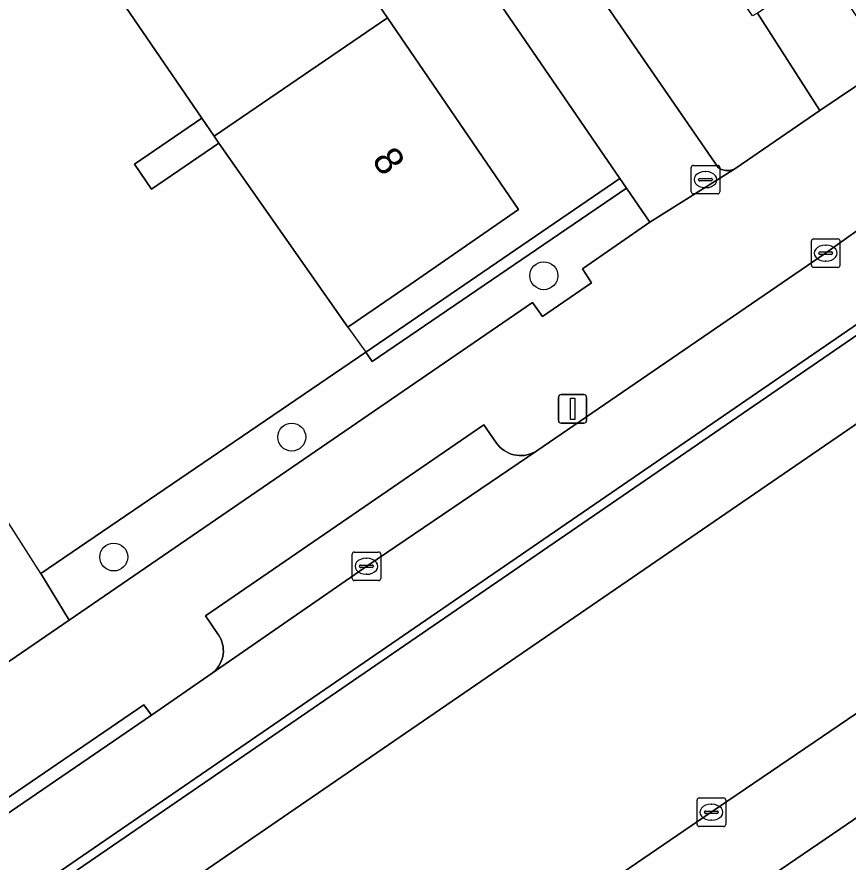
# Model space of a CAD drawing. Extents: x 157445 to 158888, y 383061 to 384688.
# Drawn here: x 158524.84 to 158553.95, y 383621.64 to 383651.25 of the extents above; entities that cross this region are included whole.
import ezdxf

# ---------------------------------------------------------------- set-up
doc = ezdxf.new("R2010")
doc.units = 0
for name, color, linetype in [('IMGEO_Berm_groen', 7, 'Continuous'), ('IMGEO_Boom', 7, 'Continuous'), ('IMGEO_Erf', 7, 'Continuous'), ('IMGEO_Fietspad_gesloten', 7, 'Continuous'), ('IMGEO_Groenvoorziening', 7, 'Continuous'), ('IMGEO_Haag', 7, 'Continuous'), ('IMGEO_Hek', 7, 'Continuous'), ('IMGEO_Kolk', 7, 'Continuous'), ('IMGEO_Lichtmast', 7, 'Continuous'), ('IMGEO_Pand', 7, 'Continuous'), ('IMGEO_Pand_nummerreeks', 7, 'Continuous'), ('IMGEO_Parkeervlak_open', 7, 'Continuous'), ('IMGEO_Rijbaan_lokaal_open', 7, 'Continuous'), ('IMGEO_Rijbaan_regionaal_gesloten', 7, 'Continuous'), ('IMGEO_Rioolput', 7, 'Continuous'), ('IMGEO_Verkeerseiland_open', 7, 'Continuous'), ('IMGEO_Voetpad_open', 7, 'Continuous')]:
    doc.layers.add(name, color=color, linetype=linetype)

msp = doc.modelspace()

# ---------------------------------------------------------------- linework, layer by layer
at = {"layer": 'IMGEO_Berm_groen'}
for points in [[(158529.635, 383610.058), (158533.912, 383612.972), (158549.163, 383623.387), (158564.436, 383633.769), (158577.223, 383642.513), (158594.161, 383654.025), (158610.268, 383664.997), (158625.531, 383675.407), (158640.814, 383685.819), (158656.102, 383696.222), (158659.587, 383698.599), (158660.833, 383699.452), (158662.926, 383700.885), (158661.61, 383702.847), (158659.173, 383704.25), (158658.02, 383703.436), (158647.99, 383696.349)], [(158618.032, 383680.773), (158597.382, 383666.576), (158524.995, 383616.939), (158509.882, 383606.575), (158500, 383599.794), (158400.504, 383531.525)]]:
    msp.add_lwpolyline(points, dxfattribs=at)
at = {"layer": 'IMGEO_Boom'}
for centre in [(158543.296, 383642.181), (158534.468, 383636.529), (158528.233, 383632.328)]:
    msp.add_circle(centre, 0.489, dxfattribs=at)
at = {"layer": 'IMGEO_Erf'}
for points in [[(158533.101, 383664.343), (158524.98, 383676.251), (158503.246, 383661.416), (158504.651, 383659.225), (158500.633, 383656.427), (158505.814, 383648.93), (158506.511, 383647.921), (158513.505, 383637.799), (158514.198, 383636.796), (158519.62, 383628.949), (158519.977, 383629.203), (158521.679, 383626.71), (158526.671, 383630.111), (158525.673, 383631.755), (158537.058, 383639.507), (158545.961, 383645.584)], [(158527.188, 383653.747), (158522.625, 383660.429), (158517.977, 383667.236), (158524.027, 383671.386), (158528.684, 383664.573), (158533.25, 383657.893), (158537.816, 383651.213), (158542.406, 383644.499), (158538.611, 383641.876), (158536.437, 383640.375), (158531.917, 383646.827), (158529.559, 383645.215), (158528.962, 383646.09), (158531.317, 383647.7)]]:
    msp.add_lwpolyline(points, close=True, dxfattribs=at)
at = {"layer": 'IMGEO_Fietspad_gesloten'}
for points in [[(158679.399, 383721.322), (158677.463, 383720.002), (158677.446, 383719.989), (158673.107, 383717.176), (158672.871, 383716.996), (158659.434, 383707.528), (158646.351, 383698.32), (158645.771, 383697.923), (158642.101, 383695.683), (158635.984, 383692.252), (158632.559, 383690.485), (158625.975, 383687.642), (158625.07, 383687.28), (158622.291, 383686.109), (158619.533, 383684.885), (158594.652, 383667.82), (158523.57, 383619.052), (158500, 383602.881), (158449.207, 383568.025), (158400.089, 383534.274), (158395.677, 383531.318), (158383.866, 383523.103)], [(158352.76, 383494.678), (158355.478, 383496.613), (158357.259, 383497.791), (158360.429, 383500), (158372.248, 383509.263), (158374.404, 383511.146), (158380.556, 383516.939), (158382.666, 383518.924), (158382.786, 383519.037), (158385.186, 383520.921), (158400.504, 383531.525), (158500, 383599.794), (158509.882, 383606.575), (158524.995, 383616.939), (158597.382, 383666.576), (158618.032, 383680.773)]]:
    msp.add_lwpolyline(points, dxfattribs=at)
at = {"layer": 'IMGEO_Groenvoorziening'}
for points in [[(158549.438, 383645.949), (158549.479, 383645.925), (158549.523, 383645.904), (158549.568, 383645.888), (158549.614, 383645.876), (158549.661, 383645.867), (158549.709, 383645.863), (158549.757, 383645.864), (158549.805, 383645.868), (158549.852, 383645.877), (158549.898, 383645.89), (158549.943, 383645.908), (158549.986, 383645.929), (158550.02, 383645.949), (158552.969, 383647.97), (158550.778, 383651.38), (158550.609, 383651.283), (158546.288, 383657.587), (158542.945, 383655.348), (158549.399, 383645.977)], [(158546.187, 383645.254), (158545.961, 383645.584), (158537.058, 383639.507), (158537.284, 383639.177)], [(158542.905, 383641.239), (158543.251, 383640.752), (158544.965, 383641.936), (158544.65, 383642.42), (158547.01, 383644.054), (158546.187, 383645.254), (158537.284, 383639.177), (158537.058, 383639.507), (158525.673, 383631.755), (158526.671, 383630.111)]]:
    msp.add_lwpolyline(points, close=True, dxfattribs=at)
at = {"layer": 'IMGEO_Haag'}
msp.add_lwpolyline([(158546.187, 383645.254), (158545.961, 383645.584), (158537.058, 383639.507), (158537.284, 383639.177)], close=True, dxfattribs=at)
at = {"layer": 'IMGEO_Hek'}
for points in [[(158536.437, 383640.375), (158537.058, 383639.507)], [(158537.058, 383639.507), (158525.673, 383631.755)], [(158525.673, 383631.755), (158524.462, 383633.66)]]:
    msp.add_lwpolyline(points, dxfattribs=at)
at = {"layer": 'IMGEO_Kolk'}
for p, q in [((158552.745, 383643.473), (158553.597, 383643.473)), ((158552.67, 383642.547), (158552.67, 383643.399)), ((158553.158, 383643.253), (158553.183, 383643.253)), ((158553.671, 383643.399), (158553.671, 383642.547)), ((158552.929, 383642.967), (158552.929, 383642.979)), ((158553.367, 383642.93), (158552.969, 383642.93)), ((158552.972, 383643.016), (158553.37, 383643.016)), ((158553.413, 383642.979), (158553.413, 383642.967)), ((158553.181, 383642.693), (158553.156, 383642.693)), ((158553.597, 383642.473), (158552.745, 383642.473)), ((158536.583, 383631.578), (158536.583, 383632.43)), ((158536.658, 383632.504), (158537.51, 383632.504)), ((158537.071, 383632.284), (158537.096, 383632.284)), ((158537.584, 383632.43), (158537.584, 383631.578)), ((158536.842, 383631.998), (158536.842, 383632.01)), ((158537.28, 383631.961), (158536.882, 383631.961)), ((158536.885, 383632.047), (158537.283, 383632.047)), ((158537.326, 383632.01), (158537.326, 383631.998)), ((158537.094, 383631.724), (158537.069, 383631.724)), ((158537.51, 383631.504), (158536.658, 383631.504)), ((158548.666, 383622.962), (158548.666, 383623.814)), ((158548.741, 383623.888), (158549.593, 383623.888)), ((158549.154, 383623.668), (158549.179, 383623.668)), ((158549.667, 383623.814), (158549.667, 383622.962)), ((158548.925, 383623.382), (158548.925, 383623.394)), ((158549.363, 383623.345), (158548.965, 383623.345)), ((158548.968, 383623.431), (158549.366, 383623.431)), ((158549.409, 383623.394), (158549.409, 383623.382)), ((158549.177, 383623.108), (158549.152, 383623.108)), ((158549.593, 383622.888), (158548.741, 383622.888))]:
    msp.add_line(p, q, dxfattribs=at)
for points in [[(158552.745, 383643.473), (158553.597, 383643.473)], [(158552.67, 383642.547), (158552.67, 383643.399)], [(158553.671, 383643.399), (158553.671, 383642.547)], [(158553.597, 383642.473), (158552.745, 383642.473)], [(158536.583, 383631.578), (158536.583, 383632.43)], [(158536.658, 383632.504), (158537.51, 383632.504)], [(158537.584, 383632.43), (158537.584, 383631.578)], [(158537.51, 383631.504), (158536.658, 383631.504)], [(158548.666, 383622.962), (158548.666, 383623.814)], [(158548.741, 383623.888), (158549.593, 383623.888)], [(158549.667, 383623.814), (158549.667, 383622.962)], [(158549.593, 383622.888), (158548.741, 383622.888)]]:
    msp.add_lwpolyline(points, dxfattribs=at)
for centre, radius, start, end in [((158552.747, 383643.397), 0.0765, 91.552, 178.448), ((158552.747, 383643.397), 0.0765, 91.552, 178.448), ((158553.595, 383643.397), 0.0765, 1.552, 88.448), ((158553.595, 383643.397), 0.0765, 1.552, 88.448), ((158552.969, 383642.976), 0.0403, 85.8775, 175.7526), ((158552.966, 383642.966), 0.0366, 178.938, 274.7102), ((158553.37, 383642.973), 0.043, 264.8664, 352.4533), ((158553.374, 383642.978), 0.0386, 1.7309, 96.639), ((158552.747, 383642.549), 0.0765, 181.552, 268.448), ((158552.747, 383642.549), 0.0765, 181.552, 268.448), ((158553.595, 383642.549), 0.0765, 271.552, 358.448), ((158553.595, 383642.549), 0.0765, 271.552, 358.448), ((158536.66, 383632.428), 0.0765, 91.552, 178.448), ((158536.66, 383632.428), 0.0765, 91.552, 178.448), ((158537.508, 383632.428), 0.0765, 1.552, 88.448), ((158537.508, 383632.428), 0.0765, 1.552, 88.448), ((158536.882, 383632.007), 0.0403, 85.8775, 175.7526), ((158536.879, 383631.997), 0.0366, 178.938, 274.7102), ((158537.283, 383632.004), 0.043, 264.8664, 352.4533), ((158537.287, 383632.009), 0.0386, 1.7309, 96.639), ((158536.66, 383631.58), 0.0765, 181.552, 268.448), ((158536.66, 383631.58), 0.0765, 181.552, 268.448), ((158537.508, 383631.58), 0.0765, 271.552, 358.448), ((158537.508, 383631.58), 0.0765, 271.552, 358.448), ((158548.743, 383623.812), 0.0765, 91.552, 178.448), ((158548.743, 383623.812), 0.0765, 91.552, 178.448), ((158549.591, 383623.812), 0.0765, 1.552, 88.448), ((158549.591, 383623.812), 0.0765, 1.552, 88.448), ((158548.965, 383623.391), 0.0403, 85.8775, 175.7526), ((158548.962, 383623.381), 0.0366, 178.938, 274.7102), ((158549.366, 383623.388), 0.043, 264.8664, 352.4533), ((158549.37, 383623.393), 0.0386, 1.7309, 96.639), ((158548.743, 383622.964), 0.0765, 181.552, 268.448), ((158548.743, 383622.964), 0.0765, 181.552, 268.448), ((158549.591, 383622.964), 0.0765, 271.552, 358.448), ((158549.591, 383622.964), 0.0765, 271.552, 358.448)]:
    msp.add_arc(centre, radius, start, end, dxfattribs=at)
for centre, major_axis, ratio, start_param, end_param in [((158553.157, 383642.973), (-0.387, 0.002), 0.722429, 4.712389, 7.853982), ((158553.182, 383642.973), (-0.39, 0.002), 0.717154, 1.570796, 4.712389), ((158537.07, 383632.004), (-0.387, 0.002), 0.722429, 4.712389, 7.853982), ((158537.095, 383632.004), (-0.39, 0.002), 0.717154, 1.570796, 4.712389), ((158549.153, 383623.388), (-0.387, 0.002), 0.722429, 4.712389, 7.853982), ((158549.178, 383623.388), (-0.39, 0.002), 0.717154, 1.570796, 4.712389)]:
    msp.add_ellipse(centre, major_axis=major_axis, ratio=ratio, start_param=start_param, end_param=end_param, dxfattribs=at)
at = {"layer": 'IMGEO_Lichtmast'}
for p, q in [((158543.807, 383637.116), (158543.807, 383637.916)), ((158543.807, 383637.916), (158543.807, 383637.116)), ((158543.907, 383638.016), (158544.697, 383638.016)), ((158544.697, 383638.016), (158543.907, 383638.016)), ((158544.797, 383637.916), (158544.797, 383637.116)), ((158544.797, 383637.116), (158544.797, 383637.916)), ((158544.697, 383637.016), (158543.907, 383637.016)), ((158543.907, 383637.016), (158544.697, 383637.016))]:
    msp.add_line(p, q, dxfattribs=at)
msp.add_lwpolyline([(158544.227, 383637.891), (158544.377, 383637.891), (158544.377, 383637.141), (158544.227, 383637.141), (158544.227, 383637.891)], dxfattribs=at)
for centre, start, end in [((158543.907, 383637.916), 90, 180), ((158543.907, 383637.916), 90, 180), ((158544.697, 383637.916), 0, 90), ((158544.697, 383637.916), 360, 90), ((158543.907, 383637.116), 180, 270), ((158543.907, 383637.116), 180, 270), ((158544.697, 383637.116), 270, 0), ((158544.697, 383637.116), 270, 0)]:
    msp.add_arc(centre, 0.1, start, end, dxfattribs=at)
at = {"layer": 'IMGEO_Pand'}
for points in [[(158533.25, 383657.893), (158527.188, 383653.747), (158531.317, 383647.7), (158531.75, 383647.066), (158537.816, 383651.213)], [(158537.816, 383651.213), (158531.75, 383647.066), (158531.917, 383646.827), (158536.437, 383640.375), (158538.611, 383641.876), (158542.406, 383644.499)], [(158531.917, 383646.827), (158531.75, 383647.066), (158531.317, 383647.7), (158528.962, 383646.09), (158529.559, 383645.215)]]:
    msp.add_lwpolyline(points, close=True, dxfattribs=at)
at = {"layer": 'IMGEO_Parkeervlak_open'}
msp.add_lwpolyline([(158543.048, 383636.047), (158542.968, 383636), (158542.883, 383635.961), (158542.796, 383635.93), (158542.706, 383635.906), (158542.614, 383635.89), (158542.521, 383635.883), (158542.428, 383635.884), (158542.336, 383635.894), (158542.244, 383635.911), (158542.155, 383635.937), (158542.068, 383635.971), (158541.985, 383636.012), (158541.905, 383636.061), (158541.831, 383636.116), (158541.761, 383636.178), (158541.697, 383636.246), (158541.64, 383636.319), (158541.201, 383636.961), (158531.441, 383630.264), (158531.866, 383629.652), (158531.905, 383629.597), (158531.951, 383629.523), (158531.99, 383629.444), (158532.021, 383629.362), (158532.045, 383629.278), (158532.062, 383629.192), (158532.07, 383629.104), (158532.071, 383629.017), (158532.064, 383628.929), (158532.05, 383628.843), (158532.027, 383628.758), (158531.997, 383628.676), (158531.96, 383628.596), (158531.916, 383628.52), (158531.865, 383628.449), (158531.808, 383628.382), (158531.746, 383628.321), (158531.678, 383628.265), (158537.129, 383632.034)], close=True, dxfattribs=at)
at = {"layer": 'IMGEO_Rijbaan_lokaal_open'}
for points in [[(158404.665, 383537.859), (158500, 383603.242), (158507.088, 383608.103), (158523.401, 383619.303), (158594.495, 383668.112)], [(158583.923, 383664.11), (158578.162, 383660.162), (158572.332, 383656.144), (158561.871, 383648.96), (158558.108, 383646.379), (158554.999, 383644.275), (158553.168, 383642.972), (158543.048, 383636.047), (158537.129, 383632.034), (158531.678, 383628.265), (158529.555, 383626.793), (158523.965, 383622.971), (158522.948, 383622.288), (158521.882, 383621.556), (158518.593, 383619.299), (158507.241, 383611.516), (158502.333, 383608.146), (158500, 383606.544), (158498.133, 383605.263), (158497.08, 383604.55), (158494.393, 383602.698), (158486.21, 383597.055), (158484.692, 383596.02), (158479.327, 383592.369)]]:
    msp.add_lwpolyline(points, dxfattribs=at)
at = {"layer": 'IMGEO_Rijbaan_regionaal_gesloten'}
for points in [[(158419.62, 383531.385), (158675.249, 383705.727), (158673.574, 383708.16), (158673.235, 383707.89), (158671.368, 383706.667), (158662.926, 383700.885), (158660.833, 383699.452), (158659.587, 383698.599), (158656.102, 383696.222), (158640.814, 383685.819), (158625.531, 383675.407), (158610.268, 383664.997), (158594.161, 383654.025), (158577.223, 383642.513), (158564.436, 383633.769), (158549.163, 383623.387), (158533.912, 383612.972), (158529.635, 383610.058), (158518.614, 383602.55), (158510.98, 383597.353), (158503.312, 383592.163), (158500, 383589.896), (158488.049, 383581.718), (158472.766, 383571.328)], [(158532.907, 383605.325), (158542.718, 383612.011), (158649.601, 383684.834), (158659.584, 383691.635), (158676.506, 383703.162), (158676.85, 383703.4), (158675.249, 383705.727), (158419.62, 383531.385), (158396.6, 383515.895), (158392.975, 383513.826), (158381.801, 383508.832), (158377.704, 383506.331), (158374.335, 383503.923), (158362.176, 383495.3), (158357.947, 383492.263), (158359.626, 383489.838), (158363.896, 383492.904), (158376.206, 383501.305), (158380.823, 383504.604), (158383.416, 383506.187), (158388.341, 383508.475), (158396.561, 383512.223), (158399.682, 383514.393), (158402.806, 383516.561)]]:
    msp.add_lwpolyline(points, dxfattribs=at)
at = {"layer": 'IMGEO_Rioolput'}
for p, q in [((158548.459, 383645.122), (158548.459, 383645.974)), ((158548.534, 383646.048), (158549.386, 383646.048)), ((158549.46, 383645.974), (158549.46, 383645.122)), ((158548.718, 383645.542), (158548.718, 383645.554)), ((158548.761, 383645.591), (158549.159, 383645.591)), ((158548.947, 383645.828), (158548.972, 383645.828)), ((158549.202, 383645.554), (158549.202, 383645.542)), ((158549.156, 383645.505), (158548.758, 383645.505)), ((158548.97, 383645.268), (158548.945, 383645.268)), ((158549.386, 383645.048), (158548.534, 383645.048))]:
    msp.add_line(p, q, dxfattribs=at)
for points in [[(158548.459, 383645.122), (158548.459, 383645.974)], [(158548.534, 383646.048), (158549.386, 383646.048)], [(158549.46, 383645.974), (158549.46, 383645.122)], [(158549.386, 383645.048), (158548.534, 383645.048)]]:
    msp.add_lwpolyline(points, dxfattribs=at)
for centre, radius, start, end in [((158548.536, 383645.972), 0.0765, 91.552, 178.448), ((158548.536, 383645.972), 0.0765, 91.552, 178.448), ((158549.384, 383645.972), 0.0765, 1.552, 88.448), ((158549.384, 383645.972), 0.0765, 1.552, 88.448), ((158548.758, 383645.551), 0.0403, 85.8775, 175.7526), ((158548.755, 383645.541), 0.0366, 178.938, 274.7102), ((158549.159, 383645.548), 0.043, 264.8664, 352.4533), ((158549.163, 383645.553), 0.0386, 1.7309, 96.639), ((158548.536, 383645.124), 0.0765, 181.552, 268.448), ((158548.536, 383645.124), 0.0765, 181.552, 268.448), ((158549.384, 383645.124), 0.0765, 271.552, 358.448), ((158549.384, 383645.124), 0.0765, 271.552, 358.448)]:
    msp.add_arc(centre, radius, start, end, dxfattribs=at)
for centre, major_axis, ratio, start_param, end_param in [((158548.946, 383645.548), (-0.387, 0.002), 0.722429, 4.712389, 7.853982), ((158548.971, 383645.548), (-0.39, 0.002), 0.717154, 1.570796, 4.712389)]:
    msp.add_ellipse(centre, major_axis=major_axis, ratio=ratio, start_param=start_param, end_param=end_param, dxfattribs=at)
at = {"layer": 'IMGEO_Verkeerseiland_open'}
msp.add_lwpolyline([(158403.193, 383537.3), (158399.691, 383534.859), (158400.089, 383534.274), (158449.207, 383568.025), (158500, 383602.881), (158523.57, 383619.052), (158594.652, 383667.82), (158619.533, 383684.885), (158619.216, 383685.422), (158617.63, 383684.079), (158616.756, 383683.403), (158594.495, 383668.112), (158523.401, 383619.303), (158507.088, 383608.103), (158500, 383603.242), (158404.665, 383537.859)], dxfattribs=at)
at = {"layer": 'IMGEO_Voetpad_open'}
for points in [[(158527.502, 383677.972), (158524.98, 383676.251), (158533.101, 383664.343), (158545.961, 383645.584), (158546.187, 383645.254), (158547.01, 383644.054), (158549.986, 383645.929), (158549.943, 383645.908), (158549.898, 383645.89), (158549.852, 383645.877), (158549.805, 383645.868), (158549.757, 383645.864), (158549.709, 383645.863), (158549.661, 383645.867), (158549.614, 383645.876), (158549.568, 383645.888), (158549.523, 383645.904), (158549.479, 383645.925), (158549.438, 383645.949), (158549.399, 383645.977), (158542.945, 383655.348), (158542.273, 383656.334)], [(158555.362, 383649.578), (158554.345, 383651.112), (158554.238, 383651.293), (158553.143, 383652.946), (158553.063, 383652.893), (158550.778, 383651.38), (158552.969, 383647.97)], [(158529.555, 383626.793), (158529.282, 383627.154), (158523.704, 383623.346), (158523.965, 383622.971)]]:
    msp.add_lwpolyline(points, close=True, dxfattribs=at)
for points in [[(158555.362, 383649.578), (158552.969, 383647.97), (158550.02, 383645.949), (158549.986, 383645.929), (158547.01, 383644.054), (158544.65, 383642.42), (158544.965, 383641.936), (158543.251, 383640.752), (158542.905, 383641.239), (158526.671, 383630.111), (158521.679, 383626.71)], [(158523.704, 383623.346), (158529.282, 383627.154), (158529.555, 383626.793), (158531.678, 383628.265), (158531.746, 383628.321), (158531.808, 383628.382), (158531.865, 383628.449), (158531.916, 383628.52), (158531.96, 383628.596), (158531.997, 383628.676), (158532.027, 383628.758), (158532.05, 383628.843), (158532.064, 383628.929), (158532.071, 383629.017), (158532.07, 383629.104), (158532.062, 383629.192), (158532.045, 383629.278), (158532.021, 383629.362), (158531.99, 383629.444), (158531.951, 383629.523), (158531.905, 383629.597), (158531.866, 383629.652), (158531.441, 383630.264), (158541.201, 383636.961), (158541.64, 383636.319), (158541.697, 383636.246), (158541.761, 383636.178), (158541.831, 383636.116), (158541.905, 383636.061), (158541.985, 383636.012), (158542.068, 383635.971), (158542.155, 383635.937), (158542.244, 383635.911), (158542.336, 383635.894), (158542.428, 383635.884), (158542.521, 383635.883), (158542.614, 383635.89), (158542.706, 383635.906), (158542.796, 383635.93), (158542.883, 383635.961), (158542.968, 383636), (158543.048, 383636.047), (158553.168, 383642.972), (158554.999, 383644.275)]]:
    msp.add_lwpolyline(points, dxfattribs=at)

# ---------------------------------------------------------------- texts
at = {"layer": 'IMGEO_Pand_nummerreeks'}
msp.add_text('8', height=1, rotation=304.3543, dxfattribs=at).set_placement((158537.248, 383646.233))

doc.saveas('drawing.dxf')
